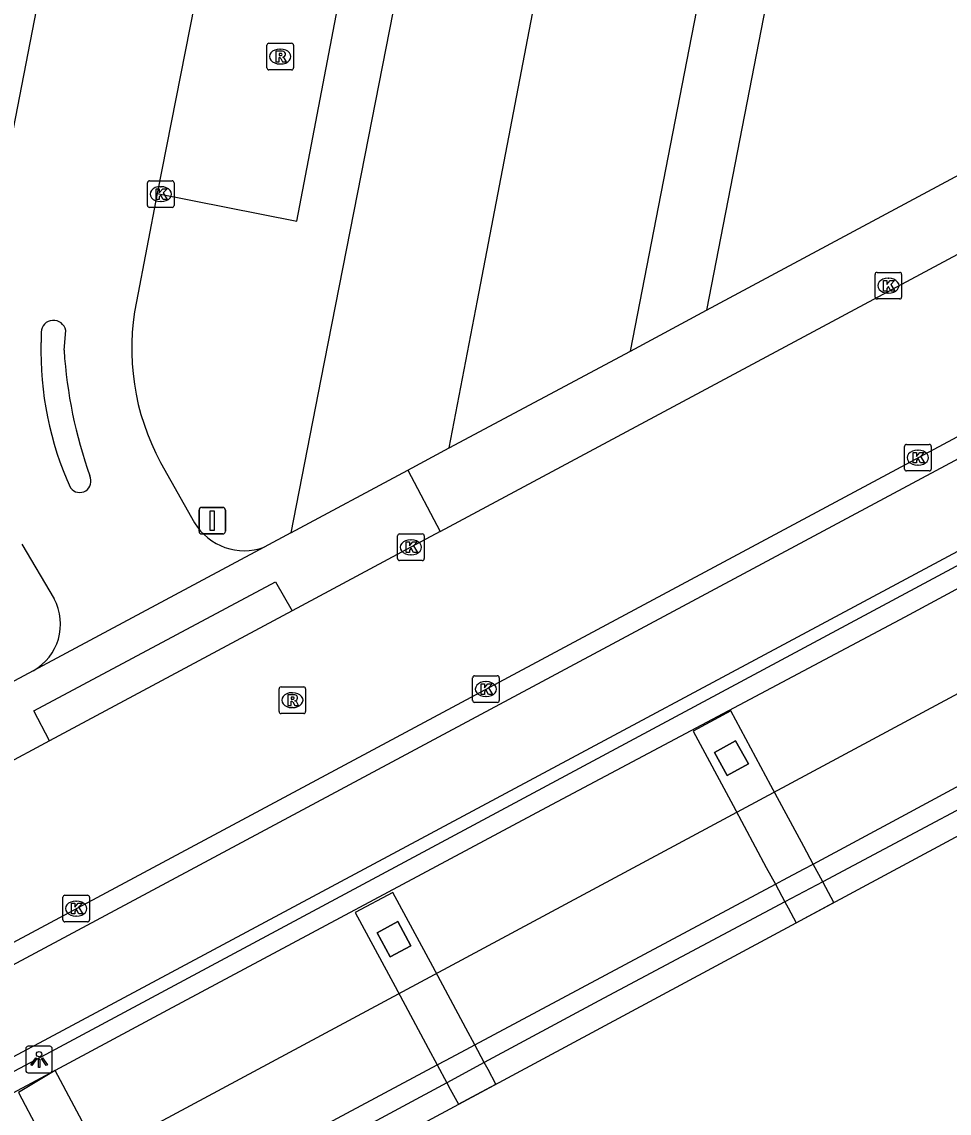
# Model space of a CAD drawing. Extents: x 158797 to 159887, y 384318 to 385255.
# Drawn here: x 159562.32 to 159597.18, y 384367.59 to 384408.61 of the extents above; entities that cross this region are included whole.
import ezdxf

# ---------------------------------------------------------------- set-up
doc = ezdxf.new("R2010")
doc.units = 0
for name, color, linetype in [('IMGEO_Afsluitpaal', 7, 'Continuous'), ('IMGEO_Dek', 7, 'Continuous'), ('IMGEO_Fietspad_gesloten', 7, 'Continuous'), ('IMGEO_Hek', 7, 'Continuous'), ('IMGEO_Kolk', 7, 'Continuous'), ('IMGEO_Lichtpunt', 7, 'Continuous'), ('IMGEO_Parkeervlak_halfverhard', 7, 'Continuous'), ('IMGEO_Parkeervlak_open', 7, 'Continuous'), ('IMGEO_Pijler', 7, 'Continuous'), ('IMGEO_Rijbaan_lokaal_gesloten', 7, 'Continuous'), ('IMGEO_Rijbaan_lokaal_open', 7, 'Continuous'), ('IMGEO_Rijbaan_regionaal_gesloten', 7, 'Continuous'), ('IMGEO_Rioolput', 7, 'Continuous'), ('IMGEO_Voetpad_open', 7, 'Continuous')]:
    doc.layers.add(name, color=color, linetype=linetype)

msp = doc.modelspace()

# ---------------------------------------------------------------- linework, layer by layer
at = {"layer": 'IMGEO_Afsluitpaal'}
for p, q in [((159568.983, 384389.459), (159568.983, 384390.259)), ((159568.983, 384390.259), (159568.983, 384389.459)), ((159569.083, 384390.359), (159569.873, 384390.359)), ((159569.873, 384390.359), (159569.083, 384390.359)), ((159569.973, 384390.259), (159569.973, 384389.459)), ((159569.973, 384389.459), (159569.973, 384390.259)), ((159569.873, 384389.359), (159569.083, 384389.359)), ((159569.083, 384389.359), (159569.873, 384389.359))]:
    msp.add_line(p, q, dxfattribs=at)
msp.add_lwpolyline([(159569.403, 384390.234), (159569.553, 384390.234), (159569.553, 384389.484), (159569.403, 384389.484), (159569.403, 384390.234)], dxfattribs=at)
for centre, start, end in [((159569.083, 384390.259), 90, 180), ((159569.083, 384390.259), 90, 180), ((159569.873, 384390.259), 0, 90), ((159569.873, 384390.259), 360, 90), ((159569.083, 384389.459), 180, 270), ((159569.083, 384389.459), 180, 270), ((159569.873, 384389.459), 270, 0), ((159569.873, 384389.459), 270, 0)]:
    msp.add_arc(centre, 0.1, start, end, dxfattribs=at)
at = {"layer": 'IMGEO_Dek'}
msp.add_lwpolyline([(159488.508, 384319.441), (159617.271, 384388.641), (159616.87, 384389.389), (159616.488, 384390.102), (159613.401, 384395.863), (159613.053, 384396.512), (159610.395, 384395.087), (159563.216, 384369.799), (159561.835, 384369.06), (159550.338, 384362.897), (159549.574, 384362.488), (159548.537, 384361.932), (159539.445, 384357.059), (159537.377, 384355.95), (159536.444, 384355.45), (159499.781, 384335.799), (159499.44, 384335.616), (159497.35, 384334.496), (159496.454, 384334.016), (159493.575, 384332.472), (159487.092, 384328.997), (159485.675, 384328.238), (159484.262, 384327.473)], close=True, dxfattribs=at)
at = {"layer": 'IMGEO_Fietspad_gesloten'}
for points in [[(159707.394, 384451.026), (159691.341, 384442.43), (159554.532, 384369.175), (159553.562, 384368.656)], [(159610.25, 384395.526), (159562.977, 384370.225), (159562.5, 384369.97), (159548.945, 384362.714)]]:
    msp.add_lwpolyline(points, dxfattribs=at)
at = {"layer": 'IMGEO_Hek'}
msp.add_lwpolyline([(159579.828, 384427.093), (159575.48, 384404.936)], dxfattribs=at)
at = {"layer": 'IMGEO_Kolk'}
for p, q in [((159567.042, 384401.705), (159567.042, 384402.557)), ((159567.117, 384402.631), (159567.969, 384402.631)), ((159567.53, 384402.411), (159567.555, 384402.411)), ((159568.043, 384402.557), (159568.043, 384401.705)), ((159567.969, 384401.631), (159567.117, 384401.631)), ((159567.553, 384401.851), (159567.528, 384401.851)), ((159594.391, 384398.264), (159594.391, 384399.116)), ((159594.466, 384399.19), (159595.318, 384399.19)), ((159595.392, 384399.116), (159595.392, 384398.264)), ((159594.879, 384398.97), (159594.904, 384398.97)), ((159594.902, 384398.41), (159594.877, 384398.41)), ((159595.318, 384398.19), (159594.466, 384398.19)), ((159595.503, 384391.801), (159595.503, 384392.653)), ((159595.578, 384392.727), (159596.43, 384392.727)), ((159596.504, 384392.653), (159596.504, 384391.801)), ((159595.991, 384392.507), (159596.016, 384392.507)), ((159596.43, 384391.727), (159595.578, 384391.727)), ((159596.014, 384391.947), (159595.989, 384391.947)), ((159576.446, 384388.434), (159576.446, 384389.286)), ((159576.521, 384389.36), (159577.373, 384389.36)), ((159577.447, 384389.286), (159577.447, 384388.434)), ((159576.934, 384389.14), (159576.959, 384389.14)), ((159576.957, 384388.58), (159576.932, 384388.58)), ((159577.373, 384388.36), (159576.521, 384388.36)), ((159579.266, 384383.104), (159579.266, 384383.956)), ((159579.341, 384384.03), (159580.193, 384384.03)), ((159580.267, 384383.956), (159580.267, 384383.104)), ((159579.754, 384383.81), (159579.779, 384383.81)), ((159579.777, 384383.25), (159579.752, 384383.25)), ((159580.193, 384383.03), (159579.341, 384383.03)), ((159563.938, 384375.781), (159564.79, 384375.781)), ((159563.863, 384374.855), (159563.863, 384375.707)), ((159564.351, 384375.561), (159564.376, 384375.561)), ((159564.864, 384375.707), (159564.864, 384374.855)), ((159564.374, 384375.001), (159564.349, 384375.001)), ((159564.79, 384374.781), (159563.938, 384374.781))]:
    msp.add_line(p, q, dxfattribs=at)
for points in [[(159567.042, 384401.705), (159567.042, 384402.557)], [(159567.117, 384402.631), (159567.969, 384402.631)], [(159568.043, 384402.557), (159568.043, 384401.705)], [(159567.363, 384402.331), (159567.486, 384402.331), (159567.486, 384402.18), (159567.616, 384402.331), (159567.78, 384402.331), (159567.634, 384402.18), (159567.787, 384401.931), (159567.635, 384401.931), (159567.55, 384402.095), (159567.486, 384402.028), (159567.486, 384401.931), (159567.363, 384401.931), (159567.363, 384402.331)], [(159567.969, 384401.631), (159567.117, 384401.631)], [(159594.391, 384398.264), (159594.391, 384399.116)], [(159594.466, 384399.19), (159595.318, 384399.19)], [(159595.392, 384399.116), (159595.392, 384398.264)], [(159594.712, 384398.89), (159594.835, 384398.89), (159594.835, 384398.739), (159594.965, 384398.89), (159595.129, 384398.89), (159594.983, 384398.739), (159595.136, 384398.49), (159594.984, 384398.49), (159594.899, 384398.654), (159594.835, 384398.587), (159594.835, 384398.49), (159594.712, 384398.49), (159594.712, 384398.89)], [(159595.318, 384398.19), (159594.466, 384398.19)], [(159595.503, 384391.801), (159595.503, 384392.653)], [(159595.578, 384392.727), (159596.43, 384392.727)], [(159596.504, 384392.653), (159596.504, 384391.801)], [(159595.824, 384392.427), (159595.947, 384392.427), (159595.947, 384392.276), (159596.077, 384392.427), (159596.241, 384392.427), (159596.095, 384392.276), (159596.248, 384392.027), (159596.096, 384392.027), (159596.011, 384392.191), (159595.947, 384392.124), (159595.947, 384392.027), (159595.824, 384392.027), (159595.824, 384392.427)], [(159596.43, 384391.727), (159595.578, 384391.727)], [(159576.446, 384388.434), (159576.446, 384389.286)], [(159576.521, 384389.36), (159577.373, 384389.36)], [(159577.447, 384389.286), (159577.447, 384388.434)], [(159576.767, 384389.06), (159576.89, 384389.06), (159576.89, 384388.909), (159577.02, 384389.06), (159577.184, 384389.06), (159577.038, 384388.909), (159577.191, 384388.66), (159577.039, 384388.66), (159576.954, 384388.824), (159576.89, 384388.757), (159576.89, 384388.66), (159576.767, 384388.66), (159576.767, 384389.06)], [(159577.373, 384388.36), (159576.521, 384388.36)], [(159579.266, 384383.104), (159579.266, 384383.956)], [(159579.341, 384384.03), (159580.193, 384384.03)], [(159580.267, 384383.956), (159580.267, 384383.104)], [(159579.587, 384383.73), (159579.71, 384383.73), (159579.71, 384383.579), (159579.84, 384383.73), (159580.004, 384383.73), (159579.858, 384383.579), (159580.011, 384383.33), (159579.859, 384383.33), (159579.774, 384383.494), (159579.71, 384383.427), (159579.71, 384383.33), (159579.587, 384383.33), (159579.587, 384383.73)], [(159580.193, 384383.03), (159579.341, 384383.03)], [(159563.938, 384375.781), (159564.79, 384375.781)], [(159563.863, 384374.855), (159563.863, 384375.707)], [(159564.184, 384375.481), (159564.307, 384375.481), (159564.307, 384375.33), (159564.437, 384375.481), (159564.601, 384375.481), (159564.455, 384375.33), (159564.608, 384375.081), (159564.456, 384375.081), (159564.371, 384375.245), (159564.307, 384375.178), (159564.307, 384375.081), (159564.184, 384375.081), (159564.184, 384375.481)], [(159564.864, 384375.707), (159564.864, 384374.855)], [(159564.79, 384374.781), (159563.938, 384374.781)]]:
    msp.add_lwpolyline(points, dxfattribs=at)
for centre, start, end in [((159567.119, 384402.555), 91.552, 178.448), ((159567.119, 384402.555), 91.552, 178.448), ((159567.967, 384402.555), 1.552, 88.448), ((159567.967, 384402.555), 1.552, 88.448), ((159567.119, 384401.707), 181.552, 268.448), ((159567.119, 384401.707), 181.552, 268.448), ((159567.967, 384401.707), 271.552, 358.448), ((159567.967, 384401.707), 271.552, 358.448), ((159594.468, 384399.114), 91.552, 178.448), ((159594.468, 384399.114), 91.552, 178.448), ((159595.316, 384399.114), 1.552, 88.448), ((159595.316, 384399.114), 1.552, 88.448), ((159594.468, 384398.266), 181.552, 268.448), ((159594.468, 384398.266), 181.552, 268.448), ((159595.316, 384398.266), 271.552, 358.448), ((159595.316, 384398.266), 271.552, 358.448), ((159595.58, 384392.651), 91.552, 178.448), ((159595.58, 384392.651), 91.552, 178.448), ((159596.428, 384392.651), 1.552, 88.448), ((159596.428, 384392.651), 1.552, 88.448), ((159595.58, 384391.803), 181.552, 268.448), ((159595.58, 384391.803), 181.552, 268.448), ((159596.428, 384391.803), 271.552, 358.448), ((159596.428, 384391.803), 271.552, 358.448), ((159576.523, 384389.284), 91.552, 178.448), ((159576.523, 384389.284), 91.552, 178.448), ((159577.371, 384389.284), 1.552, 88.448), ((159577.371, 384389.284), 1.552, 88.448), ((159576.523, 384388.436), 181.552, 268.448), ((159576.523, 384388.436), 181.552, 268.448), ((159577.371, 384388.436), 271.552, 358.448), ((159577.371, 384388.436), 271.552, 358.448), ((159579.343, 384383.954), 91.552, 178.448), ((159579.343, 384383.954), 91.552, 178.448), ((159580.191, 384383.954), 1.552, 88.448), ((159580.191, 384383.954), 1.552, 88.448), ((159579.343, 384383.106), 181.552, 268.448), ((159579.343, 384383.106), 181.552, 268.448), ((159580.191, 384383.106), 271.552, 358.448), ((159580.191, 384383.106), 271.552, 358.448), ((159563.94, 384375.705), 91.552, 178.448), ((159563.94, 384375.705), 91.552, 178.448), ((159564.788, 384375.705), 1.552, 88.448), ((159564.788, 384375.705), 1.552, 88.448), ((159563.94, 384374.857), 181.552, 268.448), ((159563.94, 384374.857), 181.552, 268.448), ((159564.788, 384374.857), 271.552, 358.448), ((159564.788, 384374.857), 271.552, 358.448)]:
    msp.add_arc(centre, 0.0765, start, end, dxfattribs=at)
for centre, major_axis, ratio, start_param, end_param in [((159567.529, 384402.131), (-0.387, 0.002), 0.722429, 4.712389, 7.853982), ((159567.554, 384402.131), (-0.39, 0.002), 0.717154, 1.570796, 4.712389), ((159594.878, 384398.69), (-0.387, 0.002), 0.722429, 4.712389, 7.853982), ((159594.903, 384398.69), (-0.39, 0.002), 0.717154, 1.570796, 4.712389), ((159595.99, 384392.227), (-0.387, 0.002), 0.722429, 4.712389, 7.853982), ((159596.015, 384392.227), (-0.39, 0.002), 0.717154, 1.570796, 4.712389), ((159576.933, 384388.86), (-0.387, 0.002), 0.722429, 4.712389, 7.853982), ((159576.958, 384388.86), (-0.39, 0.002), 0.717154, 1.570796, 4.712389), ((159579.753, 384383.53), (-0.387, 0.002), 0.722429, 4.712389, 7.853982), ((159579.778, 384383.53), (-0.39, 0.002), 0.717154, 1.570796, 4.712389), ((159564.35, 384375.281), (-0.387, 0.002), 0.722429, 4.712389, 7.853982), ((159564.375, 384375.281), (-0.39, 0.002), 0.717154, 1.570796, 4.712389)]:
    msp.add_ellipse(centre, major_axis=major_axis, ratio=ratio, start_param=start_param, end_param=end_param, dxfattribs=at)
at = {"layer": 'IMGEO_Lichtpunt'}
for p, q in [((159562.468, 384370.012), (159562.468, 384369.205)), ((159562.468, 384370.012), (159562.468, 384369.205)), ((159563.37, 384370.107), (159562.562, 384370.107)), ((159563.37, 384370.107), (159562.562, 384370.107)), ((159563.464, 384369.205), (159563.464, 384370.012)), ((159563.464, 384369.205), (159563.464, 384370.012)), ((159562.562, 384369.111), (159563.37, 384369.111)), ((159562.562, 384369.111), (159563.37, 384369.111))]:
    msp.add_line(p, q, dxfattribs=at)
for points in [[(159562.842, 384369.676), (159562.881, 384369.648), (159562.693, 384369.386), (159562.655, 384369.413), (159562.842, 384369.676)], [(159562.944, 384369.628), (159562.991, 384369.628), (159562.991, 384369.306), (159562.944, 384369.306), (159562.944, 384369.628)], [(159563.054, 384369.648), (159563.092, 384369.675), (159563.279, 384369.413), (159563.24, 384369.385), (159563.054, 384369.648)]]:
    msp.add_lwpolyline(points, dxfattribs=at)
msp.add_circle((159562.967, 384369.81), 0.0994, dxfattribs=at)
for centre, start, end in [((159562.562, 384370.012), 90, 180), ((159562.562, 384370.012), 90, 180), ((159563.37, 384370.012), 0, 90), ((159563.37, 384370.012), 0, 90), ((159562.562, 384369.205), 180, 270), ((159562.562, 384369.205), 180, 270), ((159563.37, 384369.205), 270, 0), ((159563.37, 384369.205), 270, 360)]:
    msp.add_arc(centre, 0.0946, start, end, dxfattribs=at)
at = {"layer": 'IMGEO_Parkeervlak_halfverhard'}
msp.add_lwpolyline([(159575.246, 384441.889), (159582.451, 384440.458), (159580.753, 384431.804), (159579.828, 384427.093), (159575.48, 384404.936), (159573.564, 384395.175), (159572.431, 384389.403)], dxfattribs=at)
at = {"layer": 'IMGEO_Parkeervlak_open'}
msp.add_lwpolyline([(159567.401, 384402.159), (159572.663, 384401.12), (159577.365, 384425.756), (159578.452, 384431.471), (159573.386, 384432.471)], dxfattribs=at)
at = {"layer": 'IMGEO_Pijler'}
for points in [[(159592.84, 384375.511), (159592.541, 384376.068), (159592.424, 384376.287), (159592.064, 384376.956), (159591.714, 384377.609), (159590.479, 384379.91), (159588.975, 384382.713), (159587.556, 384381.952), (159589.06, 384379.15), (159590.305, 384376.83), (159590.644, 384376.197), (159591.002, 384375.531), (159591.124, 384375.304), (159591.422, 384374.749)], [(159588.836, 384380.281), (159588.356, 384381.149), (159589.152, 384381.589), (159589.632, 384380.722)], [(159588.836, 384380.281), (159589.632, 384380.722), (159589.152, 384381.589), (159588.356, 384381.149)], [(159580.139, 384368.685), (159579.843, 384369.235), (159579.704, 384369.493), (159579.346, 384370.159), (159579.01, 384370.783), (159577.763, 384373.103), (159576.265, 384375.89), (159574.855, 384375.133), (159576.352, 384372.348), (159577.598, 384370.031), (159577.934, 384369.405), (159578.295, 384368.734), (159578.421, 384368.499), (159578.728, 384367.927)], [(159576.169, 384373.466), (159575.676, 384374.369), (159576.448, 384374.79), (159576.941, 384373.887)], [(159576.169, 384373.466), (159576.941, 384373.887), (159576.448, 384374.79), (159575.676, 384374.369)], [(159567.46, 384361.871), (159567.144, 384362.466), (159567.035, 384362.67), (159566.662, 384363.374), (159566.319, 384364.02), (159565.096, 384366.323), (159563.57, 384369.197), (159562.189, 384368.365), (159563.677, 384365.563), (159565.244, 384362.612), (159565.619, 384361.907), (159566.042, 384361.11)]]:
    msp.add_lwpolyline(points, close=True, dxfattribs=at)
at = {"layer": 'IMGEO_Rijbaan_lokaal_gesloten'}
for points in [[(159553.184, 384369.293), (159691, 384443.105), (159706.671, 384451.498)], [(159596.803, 384442.729), (159588.06, 384397.767)], [(159588.06, 384397.767), (159606.423, 384407.612)], [(159578.043, 384389.447), (159608.385, 384405.705)], [(159578.043, 384389.447), (159576.947, 384388.86), (159572.485, 384386.47)], [(159572.485, 384386.47), (159563.362, 384381.583)], [(159563.362, 384381.583), (159561.547, 384380.611), (159552.342, 384375.685), (159550.262, 384374.58)]]:
    msp.add_lwpolyline(points, dxfattribs=at)
at = {"layer": 'IMGEO_Rijbaan_lokaal_open'}
for points in [[(159560.727, 384398.062), (159568.495, 384438.064), (159558.974, 384439.917), (159548.809, 384387.672), (159549.567, 384387.509)], [(159573.386, 384432.471), (159567.401, 384402.159)], [(159567.401, 384402.159), (159566.624, 384398.093)], [(159563.04, 384396.946), (159563.04, 384396.558)], [(159563.906, 384396.261), (159563.97, 384397.011)], [(159567.534, 384392.05), (159568.811, 384389.78)], [(159562.319, 384388.976), (159563.53, 384386.924)], [(159571.428, 384388.866), (159562.748, 384384.221)]]:
    msp.add_lwpolyline(points, dxfattribs=at)
for centre, radius, start, end in [((159575.444, 384396.331), 8.994, 168.7033, 208.424), ((159563.509, 384396.916), 0.47, 11.6825, 176.3136), ((159575.366, 384396.215), 12.331, 178.4042, 204.562), ((159581.332, 384397.379), 17.462, 183.6711, 199.5318), ((159564.492, 384391.349), 0.429, 217.3984, 26.5555), ((159570.677, 384390.918), 2.186, 211.391, 290.105), ((159561.767, 384385.969), 2.005, 299.2914, 28.4374)]:
    msp.add_arc(centre, radius, start, end, dxfattribs=at)
at = {"layer": 'IMGEO_Rijbaan_regionaal_gesloten'}
for points in [[(159613.401, 384395.863), (159610.63, 384394.377), (159609.71, 384393.884), (159595.509, 384386.233), (159582.042, 384379.081), (159567.8, 384371.459), (159563.57, 384369.197), (159561.6, 384368.144), (159554.006, 384364.083), (159551.589, 384362.782), (159548.951, 384361.363), (159538.146, 384355.568)], [(159486.263, 384323.687), (159509.363, 384336.06), (159611.462, 384390.851), (159615.068, 384392.752)], [(159616.87, 384389.389), (159614.074, 384387.886), (159605.114, 384383.061), (159603.705, 384382.303), (159601.465, 384381.096), (159592.424, 384376.287), (159591.002, 384375.531), (159584.006, 384371.809), (159579.704, 384369.493), (159578.295, 384368.734), (159569.378, 384363.933), (159567.035, 384362.67), (159565.619, 384361.907), (159564.692, 384361.407), (159555.557, 384356.484), (159554.314, 384355.814), (159552.907, 384355.056), (159552.148, 384354.647), (159552.009, 384354.572), (159545.822, 384351.249), (159541.678, 384349.025)], [(159569.358, 384364.822), (159577.934, 384369.405), (159578.244, 384369.57), (159579.019, 384369.985), (159579.346, 384370.159), (159590.644, 384376.197), (159590.93, 384376.35), (159591.732, 384376.779), (159592.064, 384376.956), (159595.378, 384378.727), (159603.324, 384383.011)]]:
    msp.add_lwpolyline(points, dxfattribs=at)
at = {"layer": 'IMGEO_Rioolput'}
for p, q in [((159571.533, 384406.875), (159571.533, 384407.727)), ((159571.608, 384407.801), (159572.46, 384407.801)), ((159572.534, 384407.727), (159572.534, 384406.875)), ((159572.021, 384407.581), (159572.046, 384407.581)), ((159572.044, 384407.021), (159572.019, 384407.021)), ((159572.46, 384406.801), (159571.608, 384406.801)), ((159571.987, 384382.687), (159571.987, 384383.539)), ((159572.062, 384383.613), (159572.914, 384383.613)), ((159572.988, 384383.539), (159572.988, 384382.687)), ((159572.475, 384383.393), (159572.5, 384383.393)), ((159572.498, 384382.833), (159572.473, 384382.833)), ((159572.914, 384382.613), (159572.062, 384382.613))]:
    msp.add_line(p, q, dxfattribs=at)
for points in [[(159571.533, 384406.875), (159571.533, 384407.727)], [(159571.608, 384407.801), (159572.46, 384407.801)], [(159572.534, 384407.727), (159572.534, 384406.875)], [(159572.122, 384407.499), (159571.87, 384407.501), (159571.87, 384407.101)], [(159572.048, 384407.42), (159571.994, 384407.42), (159571.994, 384407.339)], [(159571.994, 384407.339), (159572.046, 384407.339)], [(159571.87, 384407.101), (159571.994, 384407.101), (159571.994, 384407.263), (159572.005, 384407.263)], [(159572.052, 384407.234), (159572.123, 384407.101), (159572.263, 384407.101), (159572.198, 384407.227)], [(159572.46, 384406.801), (159571.608, 384406.801)], [(159571.987, 384382.687), (159571.987, 384383.539)], [(159572.062, 384383.613), (159572.914, 384383.613)], [(159572.988, 384383.539), (159572.988, 384382.687)], [(159572.576, 384383.311), (159572.324, 384383.313), (159572.324, 384382.913)], [(159572.502, 384383.232), (159572.448, 384383.232), (159572.448, 384383.151)], [(159572.448, 384383.151), (159572.5, 384383.151)], [(159572.324, 384382.913), (159572.448, 384382.913), (159572.448, 384383.075), (159572.459, 384383.075)], [(159572.506, 384383.046), (159572.577, 384382.913), (159572.717, 384382.913), (159572.652, 384383.039)], [(159572.914, 384382.613), (159572.062, 384382.613)]]:
    msp.add_lwpolyline(points, dxfattribs=at)
for centre, radius, start, end in [((159571.61, 384407.725), 0.0765, 91.552, 178.448), ((159571.61, 384407.725), 0.0765, 91.552, 178.448), ((159572.458, 384407.725), 0.0765, 1.552, 88.448), ((159572.458, 384407.725), 0.0765, 1.552, 88.448), ((159572.03, 384407.528), 0.19, 274.7715, 282.9687), ((159572.054, 384407.324), 0.0964, 77.0061, 93.1865), ((159572.068, 384407.381), 0.0378, 276.6634, 79.6772), ((159572.121, 384407.389), 0.109, 350.3612, 89.416), ((159572.119, 384407.389), 0.112, 277.5842, 350.9817), ((159572.004, 384407.21), 0.0533, 26.0293, 88.6989), ((159572.103, 384407.174), 0.108, 29.5134, 73.7905), ((159571.61, 384406.877), 0.0765, 181.552, 268.448), ((159571.61, 384406.877), 0.0765, 181.552, 268.448), ((159572.458, 384406.877), 0.0765, 271.552, 358.448), ((159572.458, 384406.877), 0.0765, 271.552, 358.448), ((159572.064, 384383.537), 0.0765, 91.552, 178.448), ((159572.064, 384383.537), 0.0765, 91.552, 178.448), ((159572.912, 384383.537), 0.0765, 1.552, 88.448), ((159572.912, 384383.537), 0.0765, 1.552, 88.448), ((159572.484, 384383.34), 0.19, 274.7715, 282.9687), ((159572.508, 384383.136), 0.0964, 77.0061, 93.1865), ((159572.522, 384383.193), 0.0378, 276.6634, 79.6772), ((159572.575, 384383.201), 0.109, 350.3612, 89.416), ((159572.573, 384383.201), 0.112, 277.5842, 350.9817), ((159572.458, 384383.022), 0.0533, 26.0293, 88.6989), ((159572.557, 384382.986), 0.108, 29.5134, 73.7905), ((159572.064, 384382.689), 0.0765, 181.552, 268.448), ((159572.064, 384382.689), 0.0765, 181.552, 268.448), ((159572.912, 384382.689), 0.0765, 271.552, 358.448), ((159572.912, 384382.689), 0.0765, 271.552, 358.448)]:
    msp.add_arc(centre, radius, start, end, dxfattribs=at)
for centre, major_axis, ratio, start_param, end_param in [((159572.02, 384407.301), (-0.387, 0.002), 0.722429, 4.712389, 7.853982), ((159572.045, 384407.301), (-0.39, 0.002), 0.717154, 1.570796, 4.712389), ((159572.474, 384383.113), (-0.387, 0.002), 0.722429, 4.712389, 7.853982), ((159572.499, 384383.113), (-0.39, 0.002), 0.717154, 1.570796, 4.712389)]:
    msp.add_ellipse(centre, major_axis=major_axis, ratio=ratio, start_param=start_param, end_param=end_param, dxfattribs=at)
at = {"layer": 'IMGEO_Voetpad_open'}
for points in [[(159578.389, 384392.591), (159579.45, 384398.131), (159588.067, 384443.066)], [(159585.196, 384396.234), (159594.329, 384443.189)], [(159585.196, 384396.234), (159588.06, 384397.767)], [(159578.389, 384392.591), (159585.196, 384396.234)], [(159576.831, 384391.757), (159578.389, 384392.591)], [(159572.431, 384389.403), (159576.831, 384391.757)], [(159576.831, 384391.757), (159578.043, 384389.447)], [(159572.431, 384389.403), (159571.428, 384388.866)], [(159563.362, 384381.583), (159562.774, 384382.716), (159571.855, 384387.562), (159572.485, 384386.47)], [(159562.748, 384384.221), (159549.353, 384377.052), (159543.769, 384374.064)]]:
    msp.add_lwpolyline(points, dxfattribs=at)

doc.saveas('drawing.dxf')
